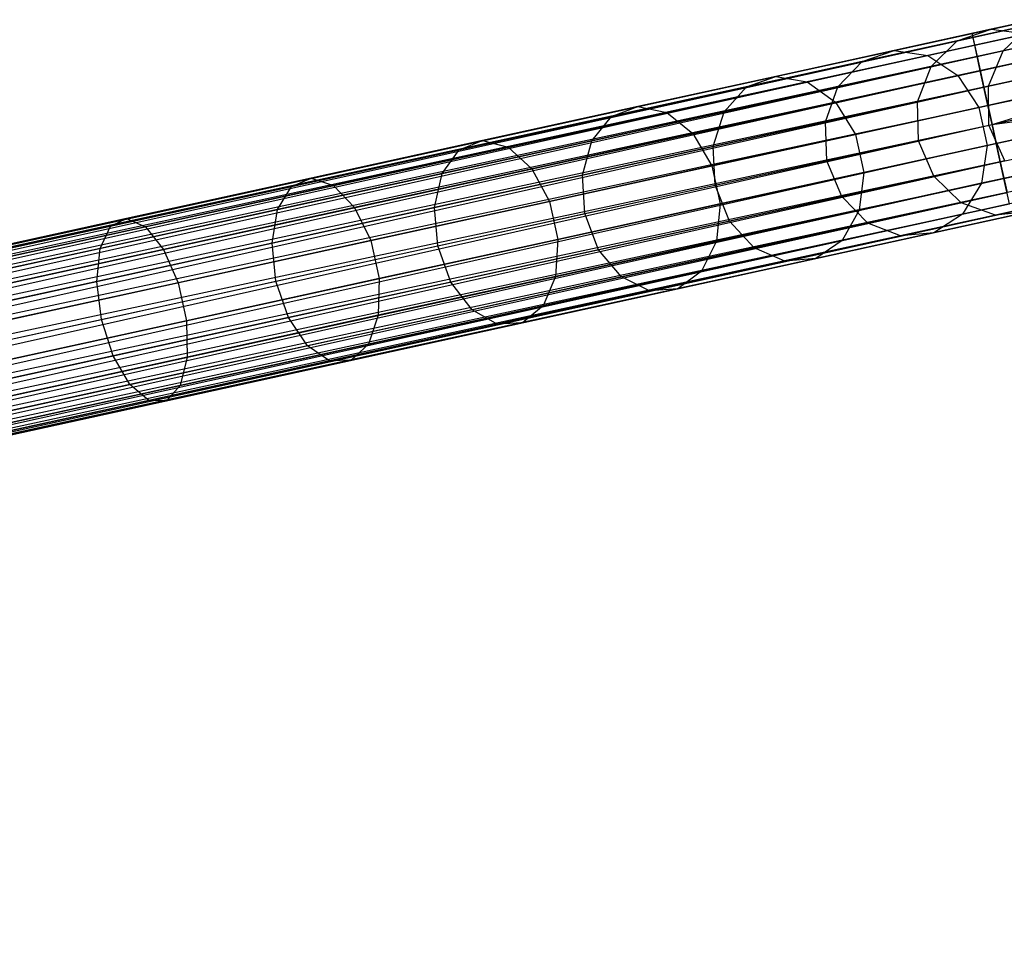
# Model space of a CAD drawing. Extents: x -102 to 102, y -101 to 102.
# Tile 406 of 481: x 68 to 79, y 8 to 18. Entities that reach past the tile are written whole.
import ezdxf

# ---------------------------------------------------------------- set-up
doc = ezdxf.new("R2010")
doc.units = 0
doc.header["$LTSCALE"] = 25.4
doc.layers.get('0').update_dxf_attribs({"linetype": 'CONTINUOUS'})

# ---------------------------------------------------------------- blocks, each defined once
blk = doc.blocks.new('NL2500011659_STL')
at = {"color": 0}
for p, q in [((78.58, 18.234, -7.395), (80.876, 18.737, -7.533)), ((78.58, 18.234, -7.395), (80.876, 18.737, -7.533)), ((78.589, 18.191, -7.809), (80.838, 18.684, -7.944)), ((78.589, 18.191, -7.809), (80.838, 18.684, -7.944)), ((78.608, 18.108, -7), (80.949, 18.621, -7.141)), ((78.608, 18.108, -7), (80.949, 18.621, -7.141)), ((78.634, 17.988, -8.169), (80.842, 18.472, -8.302)), ((78.634, 17.988, -8.169), (80.842, 18.472, -8.302)), ((79.578, 18.452, -293.455), (78.783, 18.278, -295.628)), ((79.578, 18.452, -293.455), (78.783, 18.278, -295.628)), ((78.783, 18.278, -295.628), (77.748, 18.052, -297.692)), ((78.783, 18.278, -295.628), (77.748, 18.052, -297.692)), ((79.201, 18.325, -293.333), (78.422, 18.155, -295.461)), ((79.201, 18.325, -293.333), (78.422, 18.155, -295.461)), ((78.422, 18.155, -295.461), (78.783, 18.278, -295.628)), ((78.422, 18.155, -295.461), (78.783, 18.278, -295.628)), ((78.667, 17.836, -6.691), (81.044, 18.357, -6.834)), ((78.667, 17.836, -6.691), (81.044, 18.357, -6.834)), ((78.783, 18.278, -295.628), (79.163, 18.23, -295.788)), ((78.783, 18.278, -295.628), (79.163, 18.23, -295.788)), ((78.91, 18.049, -293.226), (79.201, 18.325, -293.333)), ((78.91, 18.049, -293.226), (79.201, 18.325, -293.333)), ((42.065, 10.237, -7.395), (78.58, 18.234, -7.395)), ((42.065, 10.237, -7.605), (78.58, 18.234, -7.395)), ((42.065, 10.237, -7.605), (78.58, 18.234, -7.395)), ((42.065, 10.237, -7.395), (78.58, 18.234, -7.395)), ((78.589, 18.191, -7.809), (42.065, 10.237, -7.605)), ((78.589, 18.191, -7.809), (42.065, 10.237, -7.605)), ((78.58, 18.234, -7.395), (42.074, 10.194, -7.191)), ((78.58, 18.234, -7.395), (42.074, 10.194, -7.191)), ((42.074, 10.194, -7.809), (78.589, 18.191, -7.809)), ((42.074, 10.194, -7.809), (78.589, 18.191, -7.809)), ((42.092, 10.111, -8), (78.589, 18.191, -7.809)), ((42.092, 10.111, -8), (78.589, 18.191, -7.809)), ((78.422, 18.155, -295.461), (77.409, 17.933, -297.483)), ((78.422, 18.155, -295.461), (77.409, 17.933, -297.483)), ((79.163, 18.23, -295.788), (78.109, 17.999, -297.893)), ((79.163, 18.23, -295.788), (78.109, 17.999, -297.893)), ((78.145, 17.881, -295.315), (78.422, 18.155, -295.461)), ((78.145, 17.881, -295.315), (78.422, 18.155, -295.461)), ((78.608, 18.108, -7), (78.58, 18.234, -7.395)), ((78.58, 18.234, -7.395), (78.589, 18.191, -7.809)), ((78.58, 18.234, -7.395), (78.589, 18.191, -7.809)), ((78.608, 18.108, -7), (78.58, 18.234, -7.395)), ((78.589, 18.191, -7.809), (78.634, 17.988, -8.169)), ((78.589, 18.191, -7.809), (78.634, 17.988, -8.169)), ((79.434, 18.163, -291.061), (78.91, 18.049, -293.226)), ((79.434, 18.163, -291.061), (78.91, 18.049, -293.226)), ((42.074, 10.194, -7.191), (78.608, 18.108, -7)), ((42.074, 10.194, -7.191), (78.608, 18.108, -7)), ((42.092, 10.111, -7), (78.608, 18.108, -7)), ((42.092, 10.111, -7), (78.608, 18.108, -7)), ((78.608, 18.108, -7), (42.118, 9.991, -6.831)), ((78.608, 18.108, -7), (42.118, 9.991, -6.831)), ((77.748, 18.052, -297.692), (76.489, 17.776, -299.621)), ((77.748, 18.052, -297.692), (76.489, 17.776, -299.621)), ((77.409, 17.933, -297.483), (77.748, 18.052, -297.692)), ((77.409, 17.933, -297.483), (77.748, 18.052, -297.692)), ((77.748, 18.052, -297.692), (78.109, 17.999, -297.893)), ((77.748, 18.052, -297.692), (78.109, 17.999, -297.893)), ((78.91, 18.049, -293.226), (78.145, 17.881, -295.315)), ((78.91, 18.049, -293.226), (78.145, 17.881, -295.315)), ((78.667, 17.836, -6.691), (78.608, 18.108, -7)), ((78.667, 17.836, -6.691), (78.608, 18.108, -7)), ((78.706, 17.66, -8.414), (80.886, 18.137, -8.544)), ((78.706, 17.66, -8.414), (80.886, 18.137, -8.544)), ((78.754, 17.67, -293.154), (78.91, 18.049, -293.226)), ((78.754, 17.67, -293.154), (78.91, 18.049, -293.226)), ((78.634, 17.988, -8.169), (42.092, 10.111, -8)), ((78.634, 17.988, -8.169), (42.092, 10.111, -8)), ((42.118, 9.991, -8.169), (78.634, 17.988, -8.169)), ((42.118, 9.991, -8.169), (78.634, 17.988, -8.169)), ((42.152, 9.839, -8.309), (78.634, 17.988, -8.169)), ((42.152, 9.839, -8.309), (78.634, 17.988, -8.169)), ((78.109, 17.999, -297.893), (76.824, 17.718, -299.859)), ((78.109, 17.999, -297.893), (76.824, 17.718, -299.859)), ((78.109, 17.999, -297.893), (78.429, 17.784, -298.049)), ((78.109, 17.999, -297.893), (78.429, 17.784, -298.049)), ((79.499, 18.019, -295.913), (78.429, 17.784, -298.049)), ((79.499, 18.019, -295.913), (78.429, 17.784, -298.049)), ((78.634, 17.988, -8.169), (78.706, 17.66, -8.414)), ((78.634, 17.988, -8.169), (78.706, 17.66, -8.414)), ((78.748, 17.465, -6.522), (81.144, 17.99, -6.666)), ((78.748, 17.465, -6.522), (81.144, 17.99, -6.666)), ((78.793, 17.262, -6.5), (81.144, 17.99, -6.666)), ((78.793, 17.262, -6.5), (81.144, 17.99, -6.666)), ((42.118, 9.991, -6.831), (78.667, 17.836, -6.691)), ((42.118, 9.991, -6.831), (78.667, 17.836, -6.691)), ((42.152, 9.839, -6.691), (78.667, 17.836, -6.691)), ((42.152, 9.839, -6.691), (78.667, 17.836, -6.691)), ((78.667, 17.836, -6.691), (42.19, 9.663, -6.586)), ((78.667, 17.836, -6.691), (42.19, 9.663, -6.586)), ((77.409, 17.933, -297.483), (76.176, 17.663, -299.371)), ((77.409, 17.933, -297.483), (76.176, 17.663, -299.371)), ((77.151, 17.663, -297.3), (77.409, 17.933, -297.483)), ((77.151, 17.663, -297.3), (77.409, 17.933, -297.483)), ((78.145, 17.881, -295.315), (77.151, 17.663, -297.3)), ((78.145, 17.881, -295.315), (77.151, 17.663, -297.3)), ((77.999, 17.505, -295.216), (78.145, 17.881, -295.315)), ((77.999, 17.505, -295.216), (78.145, 17.881, -295.315)), ((78.748, 17.465, -6.522), (78.667, 17.836, -6.691)), ((78.748, 17.465, -6.522), (78.667, 17.836, -6.691)), ((76.489, 17.776, -299.621), (75.02, 17.454, -301.388)), ((76.489, 17.776, -299.621), (75.02, 17.454, -301.388)), ((76.176, 17.663, -299.371), (76.489, 17.776, -299.621)), ((76.176, 17.663, -299.371), (76.489, 17.776, -299.621)), ((76.489, 17.776, -299.621), (76.824, 17.718, -299.859)), ((76.489, 17.776, -299.621), (76.824, 17.718, -299.859)), ((78.429, 17.784, -298.049), (77.125, 17.499, -300.045)), ((78.429, 17.784, -298.049), (77.125, 17.499, -300.045)), ((78.429, 17.784, -298.049), (78.652, 17.444, -298.135)), ((78.429, 17.784, -298.049), (78.652, 17.444, -298.135)), ((79.271, 17.783, -291.016), (78.754, 17.67, -293.154)), ((79.271, 17.783, -291.016), (78.754, 17.67, -293.154)), ((78.793, 17.262, -8.5), (80.963, 17.737, -8.63)), ((78.793, 17.262, -8.5), (80.963, 17.737, -8.63)), ((78.706, 17.66, -8.414), (42.152, 9.839, -8.309)), ((78.706, 17.66, -8.414), (42.152, 9.839, -8.309)), ((42.19, 9.663, -8.414), (78.706, 17.66, -8.414)), ((42.19, 9.663, -8.414), (78.706, 17.66, -8.414)), ((42.233, 9.468, -8.478), (78.706, 17.66, -8.414)), ((42.233, 9.468, -8.478), (78.706, 17.66, -8.414)), ((76.176, 17.663, -299.371), (74.738, 17.348, -301.102)), ((76.176, 17.663, -299.371), (74.738, 17.348, -301.102)), ((76.824, 17.718, -299.859), (75.327, 17.39, -301.661)), ((76.824, 17.718, -299.859), (75.327, 17.39, -301.661)), ((75.939, 17.398, -299.154), (76.176, 17.663, -299.371)), ((77.151, 17.663, -297.3), (75.939, 17.398, -299.154)), ((77.151, 17.663, -297.3), (75.939, 17.398, -299.154)), ((75.939, 17.398, -299.154), (76.176, 17.663, -299.371)), ((76.824, 17.718, -299.859), (77.125, 17.499, -300.045)), ((76.824, 17.718, -299.859), (77.125, 17.499, -300.045)), ((77.017, 17.29, -297.176), (77.151, 17.663, -297.3)), ((77.017, 17.29, -297.176), (77.151, 17.663, -297.3)), ((78.754, 17.67, -293.154), (77.999, 17.505, -295.216)), ((78.754, 17.67, -293.154), (77.999, 17.505, -295.216)), ((79.731, 17.681, -295.981), (78.652, 17.444, -298.135)), ((79.731, 17.681, -295.981), (78.652, 17.444, -298.135)), ((78.706, 17.66, -8.414), (78.793, 17.262, -8.5)), ((78.706, 17.66, -8.414), (78.793, 17.262, -8.5)), ((78.76, 17.255, -293.128), (78.754, 17.67, -293.154)), ((78.76, 17.255, -293.128), (78.754, 17.67, -293.154)), ((78.793, 17.262, -6.5), (81.233, 17.584, -6.666)), ((78.793, 17.262, -6.5), (81.233, 17.584, -6.666)), ((78.837, 17.059, -6.522), (81.233, 17.584, -6.666)), ((78.837, 17.059, -6.522), (81.233, 17.584, -6.666)), ((42.19, 9.663, -6.586), (78.748, 17.465, -6.522)), ((42.19, 9.663, -6.586), (78.748, 17.465, -6.522)), ((42.233, 9.468, -6.522), (78.748, 17.465, -6.522)), ((42.233, 9.468, -6.522), (78.748, 17.465, -6.522)), ((75.02, 17.454, -301.388), (73.363, 17.091, -302.97)), ((75.02, 17.454, -301.388), (73.363, 17.091, -302.97)), ((74.738, 17.348, -301.102), (75.02, 17.454, -301.388)), ((74.738, 17.348, -301.102), (75.02, 17.454, -301.388)), ((75.02, 17.454, -301.388), (75.327, 17.39, -301.661)), ((75.02, 17.454, -301.388), (75.327, 17.39, -301.661)), ((77.125, 17.499, -300.045), (75.605, 17.166, -301.875)), ((77.125, 17.499, -300.045), (75.605, 17.166, -301.875)), ((77.999, 17.505, -295.216), (77.017, 17.29, -297.176)), ((77.999, 17.505, -295.216), (77.017, 17.29, -297.176)), ((77.125, 17.499, -300.045), (77.338, 17.156, -300.147)), ((77.125, 17.499, -300.045), (77.338, 17.156, -300.147)), ((78.652, 17.444, -298.135), (77.338, 17.156, -300.147)), ((78.652, 17.444, -298.135), (77.338, 17.156, -300.147)), ((78.009, 17.09, -295.181), (77.999, 17.505, -295.216)), ((78.009, 17.09, -295.181), (77.999, 17.505, -295.216)), ((78.652, 17.444, -298.135), (78.741, 17.038, -298.135)), ((78.652, 17.444, -298.135), (78.741, 17.038, -298.135)), ((78.793, 17.262, -6.5), (78.748, 17.465, -6.522)), ((78.793, 17.262, -6.5), (78.748, 17.465, -6.522)), ((74.738, 17.348, -301.102), (73.114, 16.992, -302.652)), ((74.738, 17.348, -301.102), (73.114, 16.992, -302.652)), ((75.327, 17.39, -301.661), (73.637, 17.02, -303.274)), ((75.327, 17.39, -301.661), (73.637, 17.02, -303.274)), ((75.939, 17.398, -299.154), (74.528, 17.089, -300.853)), ((75.939, 17.398, -299.154), (74.528, 17.089, -300.853)), ((74.528, 17.089, -300.853), (74.738, 17.348, -301.102)), ((74.528, 17.089, -300.853), (74.738, 17.348, -301.102)), ((75.327, 17.39, -301.661), (75.605, 17.166, -301.875)), ((75.327, 17.39, -301.661), (75.605, 17.166, -301.875)), ((75.821, 17.028, -299.007), (75.939, 17.398, -299.154)), ((75.821, 17.028, -299.007), (75.939, 17.398, -299.154)), ((78.76, 17.255, -293.128), (79.275, 17.368, -291)), ((78.76, 17.255, -293.128), (79.275, 17.368, -291)), ((78.88, 16.865, -8.414), (81.06, 17.342, -8.544)), ((78.88, 16.865, -8.414), (81.06, 17.342, -8.544)), ((42.233, 9.468, -8.478), (78.793, 17.262, -8.5)), ((42.233, 9.468, -8.478), (78.793, 17.262, -8.5)), ((42.277, 9.265, -6.5), (78.793, 17.262, -6.5)), ((42.277, 9.265, -6.5), (78.793, 17.262, -6.5)), ((42.277, 9.265, -8.5), (78.793, 17.262, -8.5)), ((42.277, 9.265, -8.5), (78.793, 17.262, -8.5)), ((42.322, 9.062, -8.478), (78.793, 17.262, -8.5)), ((42.322, 9.062, -8.478), (78.793, 17.262, -8.5)), ((77.017, 17.29, -297.176), (75.821, 17.028, -299.007)), ((77.017, 17.29, -297.176), (75.821, 17.028, -299.007)), ((77.031, 16.876, -297.132), (77.017, 17.29, -297.176)), ((77.031, 16.876, -297.132), (77.017, 17.29, -297.176)), ((78.009, 17.09, -295.181), (78.76, 17.255, -293.128)), ((78.009, 17.09, -295.181), (78.76, 17.255, -293.128)), ((79.82, 17.274, -295.981), (78.741, 17.038, -298.135)), ((79.82, 17.274, -295.981), (78.741, 17.038, -298.135)), ((78.928, 16.875, -293.154), (78.76, 17.255, -293.128)), ((78.928, 16.875, -293.154), (78.76, 17.255, -293.128)), ((78.793, 17.262, -8.5), (78.88, 16.865, -8.414)), ((78.837, 17.059, -6.522), (78.793, 17.262, -6.5)), ((78.837, 17.059, -6.522), (78.793, 17.262, -6.5)), ((78.793, 17.262, -8.5), (78.88, 16.865, -8.414)), ((78.919, 16.688, -6.691), (81.295, 17.209, -6.834)), ((78.919, 16.688, -6.691), (81.295, 17.209, -6.834)), ((75.605, 17.166, -301.875), (73.889, 16.79, -303.512)), ((75.605, 17.166, -301.875), (73.889, 16.79, -303.512)), ((75.605, 17.166, -301.875), (75.806, 16.821, -301.991)), ((75.605, 17.166, -301.875), (75.806, 16.821, -301.991)), ((77.338, 17.156, -300.147), (75.806, 16.821, -301.991)), ((77.338, 17.156, -300.147), (75.806, 16.821, -301.991)), ((77.338, 17.156, -300.147), (77.427, 16.75, -300.147)), ((77.338, 17.156, -300.147), (77.427, 16.75, -300.147)), ((42.322, 9.062, -6.522), (78.837, 17.059, -6.522)), ((42.322, 9.062, -6.522), (78.837, 17.059, -6.522)), ((78.837, 17.059, -6.522), (42.364, 8.868, -6.586)), ((78.837, 17.059, -6.522), (42.364, 8.868, -6.586)), ((73.363, 17.091, -302.97), (71.538, 16.692, -304.346)), ((73.363, 17.091, -302.97), (71.538, 16.692, -304.346)), ((73.637, 17.02, -303.274), (71.777, 16.612, -304.678)), ((73.637, 17.02, -303.274), (71.777, 16.612, -304.678)), ((74.528, 17.089, -300.853), (72.934, 16.74, -302.375)), ((74.528, 17.089, -300.853), (72.934, 16.74, -302.375)), ((73.114, 16.992, -302.652), (73.363, 17.091, -302.97)), ((73.114, 16.992, -302.652), (73.363, 17.091, -302.97)), ((73.363, 17.091, -302.97), (73.637, 17.02, -303.274)), ((73.363, 17.091, -302.97), (73.637, 17.02, -303.274)), ((73.637, 17.02, -303.274), (73.889, 16.79, -303.512)), ((73.637, 17.02, -303.274), (73.889, 16.79, -303.512)), ((74.427, 16.722, -300.685), (74.528, 17.089, -300.853)), ((74.427, 16.722, -300.685), (74.528, 17.089, -300.853)), ((75.821, 17.028, -299.007), (74.427, 16.722, -300.685)), ((75.821, 17.028, -299.007), (74.427, 16.722, -300.685)), ((75.841, 16.616, -298.955), (75.821, 17.028, -299.007)), ((75.841, 16.616, -298.955), (75.821, 17.028, -299.007)), ((77.031, 16.876, -297.132), (78.009, 17.09, -295.181)), ((77.031, 16.876, -297.132), (78.009, 17.09, -295.181)), ((78.741, 17.038, -298.135), (77.427, 16.75, -300.147)), ((78.741, 17.038, -298.135), (77.427, 16.75, -300.147)), ((78.173, 16.71, -295.216), (78.009, 17.09, -295.181)), ((78.173, 16.71, -295.216), (78.009, 17.09, -295.181)), ((78.741, 17.038, -298.135), (78.68, 16.636, -298.049)), ((78.741, 17.038, -298.135), (78.68, 16.636, -298.049)), ((78.919, 16.688, -6.691), (78.837, 17.059, -6.522)), ((78.919, 16.688, -6.691), (78.837, 17.059, -6.522)), ((73.114, 16.992, -302.652), (71.327, 16.601, -304)), ((73.114, 16.992, -302.652), (71.327, 16.601, -304)), ((72.934, 16.74, -302.375), (73.114, 16.992, -302.652)), ((72.934, 16.74, -302.375), (73.114, 16.992, -302.652)), ((78.88, 16.865, -8.414), (42.322, 9.062, -8.478)), ((78.88, 16.865, -8.414), (42.322, 9.062, -8.478)), ((42.364, 8.868, -8.414), (78.88, 16.865, -8.414)), ((42.364, 8.868, -8.414), (78.88, 16.865, -8.414)), ((42.403, 8.691, -8.309), (78.88, 16.865, -8.414)), ((42.403, 8.691, -8.309), (78.88, 16.865, -8.414)), ((73.889, 16.79, -303.512), (72.001, 16.376, -304.937)), ((73.889, 16.79, -303.512), (72.001, 16.376, -304.937)), ((73.889, 16.79, -303.512), (74.076, 16.442, -303.642)), ((73.889, 16.79, -303.512), (74.076, 16.442, -303.642)), ((75.806, 16.821, -301.991), (74.076, 16.442, -303.642)), ((75.806, 16.821, -301.991), (74.076, 16.442, -303.642)), ((75.806, 16.821, -301.991), (75.895, 16.415, -301.991)), ((75.806, 16.821, -301.991), (75.895, 16.415, -301.991)), ((75.841, 16.616, -298.955), (77.031, 16.876, -297.132)), ((75.841, 16.616, -298.955), (77.031, 16.876, -297.132)), ((77.191, 16.495, -297.176), (77.031, 16.876, -297.132)), ((77.191, 16.495, -297.176), (77.031, 16.876, -297.132)), ((78.928, 16.875, -293.154), (78.173, 16.71, -295.216)), ((78.928, 16.875, -293.154), (78.173, 16.71, -295.216)), ((79.751, 16.87, -295.913), (78.68, 16.636, -298.049)), ((79.751, 16.87, -295.913), (78.68, 16.636, -298.049)), ((78.88, 16.865, -8.414), (78.952, 16.536, -8.169)), ((78.88, 16.865, -8.414), (78.952, 16.536, -8.169)), ((42.364, 8.868, -6.586), (78.919, 16.688, -6.691)), ((42.364, 8.868, -6.586), (78.919, 16.688, -6.691)), ((42.403, 8.691, -6.691), (78.919, 16.688, -6.691)), ((42.403, 8.691, -6.691), (78.919, 16.688, -6.691)), ((78.919, 16.688, -6.691), (42.436, 8.539, -6.831)), ((78.919, 16.688, -6.691), (42.436, 8.539, -6.831)), ((71.538, 16.692, -304.346), (69.571, 16.261, -305.498)), ((71.538, 16.692, -304.346), (69.571, 16.261, -305.498)), ((72.934, 16.74, -302.375), (71.18, 16.356, -303.698)), ((72.934, 16.74, -302.375), (71.18, 16.356, -303.698)), ((71.327, 16.601, -304), (71.538, 16.692, -304.346)), ((71.327, 16.601, -304), (71.538, 16.692, -304.346)), ((71.538, 16.692, -304.346), (71.777, 16.612, -304.678)), ((71.538, 16.692, -304.346), (71.777, 16.612, -304.678)), ((72.853, 16.378, -302.187), (72.934, 16.74, -302.375)), ((72.853, 16.378, -302.187), (72.934, 16.74, -302.375)), ((74.427, 16.722, -300.685), (72.853, 16.378, -302.187)), ((74.427, 16.722, -300.685), (72.853, 16.378, -302.187)), ((74.453, 16.312, -300.625), (74.427, 16.722, -300.685)), ((74.453, 16.312, -300.625), (74.427, 16.722, -300.685)), ((77.427, 16.75, -300.147), (75.895, 16.415, -301.991)), ((77.427, 16.75, -300.147), (75.895, 16.415, -301.991)), ((78.173, 16.71, -295.216), (77.191, 16.495, -297.176)), ((78.173, 16.71, -295.216), (77.191, 16.495, -297.176)), ((77.427, 16.75, -300.147), (77.376, 16.35, -300.045)), ((77.427, 16.75, -300.147), (77.376, 16.35, -300.045)), ((78.463, 16.429, -295.315), (78.173, 16.71, -295.216)), ((78.463, 16.429, -295.315), (78.173, 16.71, -295.216)), ((78.978, 16.416, -7), (78.919, 16.688, -6.691)), ((78.978, 16.416, -7), (78.919, 16.688, -6.691)), ((71.327, 16.601, -304), (69.4, 16.179, -305.128)), ((71.327, 16.601, -304), (69.4, 16.179, -305.128)), ((71.777, 16.612, -304.678), (69.771, 16.173, -305.852)), ((71.777, 16.612, -304.678), (69.771, 16.173, -305.852)), ((71.18, 16.356, -303.698), (71.327, 16.601, -304)), ((71.18, 16.356, -303.698), (71.327, 16.601, -304)), ((71.777, 16.612, -304.678), (72.001, 16.376, -304.937)), ((71.777, 16.612, -304.678), (72.001, 16.376, -304.937)), ((74.453, 16.312, -300.625), (75.841, 16.616, -298.955)), ((74.453, 16.312, -300.625), (75.841, 16.616, -298.955)), ((75.995, 16.233, -299.007), (75.841, 16.616, -298.955)), ((75.995, 16.233, -299.007), (75.841, 16.616, -298.955)), ((78.68, 16.636, -298.049), (77.376, 16.35, -300.045)), ((78.68, 16.636, -298.049), (77.376, 16.35, -300.045)), ((79.228, 16.597, -293.226), (78.463, 16.429, -295.315)), ((79.228, 16.597, -293.226), (78.463, 16.429, -295.315)), ((78.68, 16.636, -298.049), (78.479, 16.307, -297.893)), ((78.68, 16.636, -298.049), (78.479, 16.307, -297.893)), ((78.952, 16.536, -8.169), (42.403, 8.691, -8.309)), ((78.952, 16.536, -8.169), (42.403, 8.691, -8.309)), ((42.436, 8.539, -8.169), (78.952, 16.536, -8.169)), ((42.436, 8.539, -8.169), (78.952, 16.536, -8.169)), ((42.463, 8.419, -8), (78.952, 16.536, -8.169)), ((42.463, 8.419, -8), (78.952, 16.536, -8.169)), ((77.191, 16.495, -297.176), (75.995, 16.233, -299.007)), ((77.191, 16.495, -297.176), (75.995, 16.233, -299.007)), ((77.469, 16.211, -297.3), (77.191, 16.495, -297.176)), ((77.469, 16.211, -297.3), (77.191, 16.495, -297.176)), ((79.534, 16.538, -295.788), (78.479, 16.307, -297.893)), ((79.534, 16.538, -295.788), (78.479, 16.307, -297.893)), ((42.436, 8.539, -6.831), (78.978, 16.416, -7)), ((42.436, 8.539, -6.831), (78.978, 16.416, -7)), ((42.463, 8.419, -7), (78.978, 16.416, -7)), ((42.463, 8.419, -7), (78.978, 16.416, -7)), ((78.978, 16.416, -7), (42.481, 8.336, -7.191)), ((78.978, 16.416, -7), (42.481, 8.336, -7.191)), ((72.001, 16.376, -304.937), (69.965, 15.931, -306.129)), ((72.001, 16.376, -304.937), (69.965, 15.931, -306.129)), ((72.853, 16.378, -302.187), (71.121, 15.999, -303.493)), ((72.853, 16.378, -302.187), (71.121, 15.999, -303.493)), ((72.001, 16.376, -304.937), (72.172, 16.025, -305.078)), ((72.001, 16.376, -304.937), (72.172, 16.025, -305.078)), ((74.076, 16.442, -303.642), (72.172, 16.025, -305.078)), ((74.076, 16.442, -303.642), (72.172, 16.025, -305.078)), ((72.887, 15.969, -302.12), (72.853, 16.378, -302.187)), ((72.887, 15.969, -302.12), (72.853, 16.378, -302.187)), ((74.076, 16.442, -303.642), (74.165, 16.036, -303.642)), ((74.076, 16.442, -303.642), (74.165, 16.036, -303.642)), ((75.895, 16.415, -301.991), (74.165, 16.036, -303.642)), ((75.895, 16.415, -301.991), (74.165, 16.036, -303.642)), ((75.895, 16.415, -301.991), (75.856, 16.017, -301.875)), ((75.895, 16.415, -301.991), (75.856, 16.017, -301.875)), ((78.463, 16.429, -295.315), (77.469, 16.211, -297.3)), ((78.463, 16.429, -295.315), (77.469, 16.211, -297.3)), ((78.829, 16.297, -295.461), (78.463, 16.429, -295.315)), ((78.829, 16.297, -295.461), (78.463, 16.429, -295.315)), ((79.608, 16.467, -293.333), (78.829, 16.297, -295.461)), ((79.608, 16.467, -293.333), (78.829, 16.297, -295.461)), ((78.996, 16.333, -7.809), (42.463, 8.419, -8)), ((78.996, 16.333, -7.809), (42.463, 8.419, -8)), ((42.481, 8.336, -7.809), (78.996, 16.333, -7.809)), ((42.481, 8.336, -7.809), (78.996, 16.333, -7.809)), ((42.481, 8.336, -7.191), (79.006, 16.291, -7.395)), ((42.481, 8.336, -7.191), (79.006, 16.291, -7.395)), ((42.49, 8.294, -7.605), (78.996, 16.333, -7.809)), ((42.49, 8.294, -7.605), (78.996, 16.333, -7.809)), ((79.006, 16.291, -7.395), (42.49, 8.294, -7.605)), ((42.49, 8.294, -7.395), (79.006, 16.291, -7.395)), ((79.006, 16.291, -7.395), (42.49, 8.294, -7.605)), ((42.49, 8.294, -7.395), (79.006, 16.291, -7.395)), ((71.18, 16.356, -303.698), (69.288, 15.941, -304.806)), ((71.18, 16.356, -303.698), (69.288, 15.941, -304.806)), ((71.121, 15.999, -303.493), (71.18, 16.356, -303.698)), ((71.121, 15.999, -303.493), (71.18, 16.356, -303.698)), ((72.887, 15.969, -302.12), (74.453, 16.312, -300.625)), ((72.887, 15.969, -302.12), (74.453, 16.312, -300.625)), ((74.601, 15.928, -300.685), (74.453, 16.312, -300.625)), ((74.601, 15.928, -300.685), (74.453, 16.312, -300.625)), ((77.376, 16.35, -300.045), (75.856, 16.017, -301.875)), ((77.376, 16.35, -300.045), (75.856, 16.017, -301.875)), ((77.376, 16.35, -300.045), (77.195, 16.026, -299.859)), ((77.376, 16.35, -300.045), (77.195, 16.026, -299.859)), ((78.479, 16.307, -297.893), (77.195, 16.026, -299.859)), ((78.479, 16.307, -297.893), (77.195, 16.026, -299.859)), ((78.829, 16.297, -295.461), (77.816, 16.075, -297.483)), ((78.829, 16.297, -295.461), (77.816, 16.075, -297.483)), ((79.208, 16.335, -295.628), (78.174, 16.109, -297.692)), ((79.208, 16.335, -295.628), (78.174, 16.109, -297.692)), ((78.479, 16.307, -297.893), (78.174, 16.109, -297.692)), ((78.479, 16.307, -297.893), (78.174, 16.109, -297.692)), ((79.208, 16.335, -295.628), (78.829, 16.297, -295.461)), ((79.208, 16.335, -295.628), (78.829, 16.297, -295.461)), ((69.4, 16.179, -305.128), (67.36, 15.732, -306.021)), ((69.4, 16.179, -305.128), (67.36, 15.732, -306.021)), ((69.571, 16.261, -305.498), (67.487, 15.804, -306.41)), ((69.571, 16.261, -305.498), (67.487, 15.804, -306.41)), ((69.771, 16.173, -305.852), (67.646, 15.708, -306.782)), ((69.771, 16.173, -305.852), (67.646, 15.708, -306.782)), ((69.288, 15.941, -304.806), (69.4, 16.179, -305.128)), ((69.288, 15.941, -304.806), (69.4, 16.179, -305.128)), ((69.4, 16.179, -305.128), (69.571, 16.261, -305.498)), ((69.4, 16.179, -305.128), (69.571, 16.261, -305.498)), ((69.571, 16.261, -305.498), (69.771, 16.173, -305.852)), ((69.571, 16.261, -305.498), (69.771, 16.173, -305.852)), ((69.771, 16.173, -305.852), (69.965, 15.931, -306.129)), ((69.771, 16.173, -305.852), (69.965, 15.931, -306.129)), ((75.995, 16.233, -299.007), (74.601, 15.928, -300.685)), ((75.995, 16.233, -299.007), (74.601, 15.928, -300.685)), ((76.257, 15.946, -299.154), (75.995, 16.233, -299.007)), ((76.257, 15.946, -299.154), (75.995, 16.233, -299.007)), ((77.469, 16.211, -297.3), (76.257, 15.946, -299.154)), ((77.469, 16.211, -297.3), (76.257, 15.946, -299.154)), ((77.816, 16.075, -297.483), (77.469, 16.211, -297.3)), ((77.816, 16.075, -297.483), (77.469, 16.211, -297.3)), ((77.816, 16.075, -297.483), (76.583, 15.805, -299.371)), ((77.816, 16.075, -297.483), (76.583, 15.805, -299.371)), ((78.174, 16.109, -297.692), (76.914, 15.833, -299.621)), ((78.174, 16.109, -297.692), (76.914, 15.833, -299.621)), ((78.174, 16.109, -297.692), (77.816, 16.075, -297.483)), ((78.174, 16.109, -297.692), (77.816, 16.075, -297.483)), ((71.121, 15.999, -303.493), (69.254, 15.59, -304.587)), ((71.121, 15.999, -303.493), (69.254, 15.59, -304.587)), ((72.172, 16.025, -305.078), (70.12, 15.576, -306.28)), ((72.172, 16.025, -305.078), (70.12, 15.576, -306.28)), ((71.162, 15.591, -303.421), (71.121, 15.999, -303.493)), ((71.162, 15.591, -303.421), (71.121, 15.999, -303.493)), ((71.162, 15.591, -303.421), (72.887, 15.969, -302.12)), ((71.162, 15.591, -303.421), (72.887, 15.969, -302.12)), ((72.172, 16.025, -305.078), (72.261, 15.619, -305.078)), ((72.172, 16.025, -305.078), (72.261, 15.619, -305.078)), ((74.165, 16.036, -303.642), (72.261, 15.619, -305.078)), ((74.165, 16.036, -303.642), (72.261, 15.619, -305.078)), ((73.027, 15.583, -302.187), (72.887, 15.969, -302.12)), ((73.027, 15.583, -302.187), (72.887, 15.969, -302.12)), ((74.165, 16.036, -303.642), (74.141, 15.642, -303.512)), ((74.165, 16.036, -303.642), (74.141, 15.642, -303.512)), ((75.856, 16.017, -301.875), (74.141, 15.642, -303.512)), ((75.856, 16.017, -301.875), (74.141, 15.642, -303.512)), ((77.195, 16.026, -299.859), (75.698, 15.698, -301.661)), ((77.195, 16.026, -299.859), (75.698, 15.698, -301.661)), ((75.856, 16.017, -301.875), (75.698, 15.698, -301.661)), ((75.856, 16.017, -301.875), (75.698, 15.698, -301.661)), ((77.195, 16.026, -299.859), (76.914, 15.833, -299.621)), ((77.195, 16.026, -299.859), (76.914, 15.833, -299.621)), ((69.288, 15.941, -304.806), (67.285, 15.503, -305.683)), ((69.288, 15.941, -304.806), (67.285, 15.503, -305.683)), ((69.965, 15.931, -306.129), (67.808, 15.458, -307.073)), ((69.965, 15.931, -306.129), (67.808, 15.458, -307.073)), ((69.254, 15.59, -304.587), (69.288, 15.941, -304.806)), ((69.254, 15.59, -304.587), (69.288, 15.941, -304.806)), ((69.965, 15.931, -306.129), (70.12, 15.576, -306.28)), ((69.965, 15.931, -306.129), (70.12, 15.576, -306.28)), ((74.601, 15.928, -300.685), (73.027, 15.583, -302.187)), ((74.601, 15.928, -300.685), (73.027, 15.583, -302.187)), ((74.846, 15.637, -300.853), (74.601, 15.928, -300.685)), ((74.846, 15.637, -300.853), (74.601, 15.928, -300.685)), ((76.257, 15.946, -299.154), (74.846, 15.637, -300.853)), ((76.257, 15.946, -299.154), (74.846, 15.637, -300.853)), ((76.583, 15.805, -299.371), (76.257, 15.946, -299.154)), ((76.583, 15.805, -299.371), (76.257, 15.946, -299.154)), ((76.583, 15.805, -299.371), (75.144, 15.49, -301.102)), ((76.583, 15.805, -299.371), (75.144, 15.49, -301.102)), ((76.914, 15.833, -299.621), (75.446, 15.511, -301.388)), ((76.914, 15.833, -299.621), (75.446, 15.511, -301.388)), ((76.914, 15.833, -299.621), (76.583, 15.805, -299.371)), ((76.914, 15.833, -299.621), (76.583, 15.805, -299.371)), ((74.141, 15.642, -303.512), (72.252, 15.228, -304.937)), ((74.141, 15.642, -303.512), (72.252, 15.228, -304.937)), ((74.846, 15.637, -300.853), (73.252, 15.288, -302.375)), ((74.846, 15.637, -300.853), (73.252, 15.288, -302.375)), ((75.698, 15.698, -301.661), (74.008, 15.328, -303.274)), ((75.698, 15.698, -301.661), (74.008, 15.328, -303.274)), ((74.141, 15.642, -303.512), (74.008, 15.328, -303.274)), ((74.141, 15.642, -303.512), (74.008, 15.328, -303.274)), ((75.144, 15.49, -301.102), (74.846, 15.637, -300.853)), ((75.144, 15.49, -301.102), (74.846, 15.637, -300.853)), ((75.698, 15.698, -301.661), (75.446, 15.511, -301.388)), ((75.698, 15.698, -301.661), (75.446, 15.511, -301.388)), ((69.254, 15.59, -304.587), (67.276, 15.156, -305.453)), ((69.254, 15.59, -304.587), (67.276, 15.156, -305.453)), ((70.12, 15.576, -306.28), (67.945, 15.099, -307.232)), ((70.12, 15.576, -306.28), (67.945, 15.099, -307.232)), ((69.303, 15.184, -304.509), (69.254, 15.59, -304.587)), ((69.303, 15.184, -304.509), (69.254, 15.59, -304.587)), ((69.303, 15.184, -304.509), (71.162, 15.591, -303.421)), ((69.303, 15.184, -304.509), (71.162, 15.591, -303.421)), ((70.12, 15.576, -306.28), (70.209, 15.169, -306.28)), ((70.12, 15.576, -306.28), (70.209, 15.169, -306.28)), ((72.261, 15.619, -305.078), (70.209, 15.169, -306.28)), ((72.261, 15.619, -305.078), (70.209, 15.169, -306.28)), ((71.295, 15.204, -303.493), (71.162, 15.591, -303.421)), ((71.295, 15.204, -303.493), (71.162, 15.591, -303.421)), ((73.027, 15.583, -302.187), (71.295, 15.204, -303.493)), ((73.027, 15.583, -302.187), (71.295, 15.204, -303.493)), ((72.261, 15.619, -305.078), (72.252, 15.228, -304.937)), ((72.261, 15.619, -305.078), (72.252, 15.228, -304.937)), ((73.252, 15.288, -302.375), (73.027, 15.583, -302.187)), ((73.252, 15.288, -302.375), (73.027, 15.583, -302.187)), ((75.144, 15.49, -301.102), (73.521, 15.134, -302.652)), ((75.144, 15.49, -301.102), (73.521, 15.134, -302.652)), ((75.446, 15.511, -301.388), (73.788, 15.148, -302.97)), ((75.446, 15.511, -301.388), (73.788, 15.148, -302.97)), ((75.446, 15.511, -301.388), (75.144, 15.49, -301.102)), ((75.446, 15.511, -301.388), (75.144, 15.49, -301.102)), ((74.008, 15.328, -303.274), (72.147, 14.92, -304.678)), ((74.008, 15.328, -303.274), (72.147, 14.92, -304.678)), ((74.008, 15.328, -303.274), (73.788, 15.148, -302.97)), ((74.008, 15.328, -303.274), (73.788, 15.148, -302.97)), ((72.252, 15.228, -304.937), (70.216, 14.782, -306.129)), ((72.252, 15.228, -304.937), (70.216, 14.782, -306.129)), ((73.252, 15.288, -302.375), (71.498, 14.904, -303.698)), ((73.252, 15.288, -302.375), (71.498, 14.904, -303.698)), ((72.252, 15.228, -304.937), (72.147, 14.92, -304.678)), ((72.252, 15.228, -304.937), (72.147, 14.92, -304.678)), ((73.521, 15.134, -302.652), (73.252, 15.288, -302.375)), ((73.521, 15.134, -302.652), (73.252, 15.288, -302.375)), ((67.334, 14.753, -305.372), (69.303, 15.184, -304.509)), ((67.334, 14.753, -305.372), (69.303, 15.184, -304.509)), ((70.209, 15.169, -306.28), (68.034, 14.693, -307.232)), ((70.209, 15.169, -306.28), (68.034, 14.693, -307.232)), ((69.428, 14.795, -304.587), (69.303, 15.184, -304.509)), ((69.428, 14.795, -304.587), (69.303, 15.184, -304.509)), ((71.295, 15.204, -303.493), (69.428, 14.795, -304.587)), ((71.295, 15.204, -303.493), (69.428, 14.795, -304.587)), ((70.209, 15.169, -306.28), (70.216, 14.782, -306.129)), ((70.209, 15.169, -306.28), (70.216, 14.782, -306.129)), ((71.498, 14.904, -303.698), (71.295, 15.204, -303.493)), ((71.498, 14.904, -303.698), (71.295, 15.204, -303.493)), ((73.521, 15.134, -302.652), (71.734, 14.743, -304)), ((73.521, 15.134, -302.652), (71.734, 14.743, -304)), ((73.788, 15.148, -302.97), (71.964, 14.749, -304.346)), ((73.788, 15.148, -302.97), (71.964, 14.749, -304.346)), ((73.788, 15.148, -302.97), (73.521, 15.134, -302.652)), ((73.788, 15.148, -302.97), (73.521, 15.134, -302.652)), ((71.498, 14.904, -303.698), (69.606, 14.49, -304.806)), ((71.498, 14.904, -303.698), (69.606, 14.49, -304.806)), ((72.147, 14.92, -304.678), (70.141, 14.481, -305.852)), ((72.147, 14.92, -304.678), (70.141, 14.481, -305.852)), ((71.734, 14.743, -304), (71.498, 14.904, -303.698)), ((71.734, 14.743, -304), (71.498, 14.904, -303.698)), ((72.147, 14.92, -304.678), (71.964, 14.749, -304.346)), ((72.147, 14.92, -304.678), (71.964, 14.749, -304.346)), ((69.428, 14.795, -304.587), (67.45, 14.362, -305.453)), ((69.428, 14.795, -304.587), (67.45, 14.362, -305.453)), ((69.606, 14.49, -304.806), (69.428, 14.795, -304.587)), ((69.606, 14.49, -304.806), (69.428, 14.795, -304.587)), ((70.216, 14.782, -306.129), (68.06, 14.31, -307.073)), ((70.216, 14.782, -306.129), (68.06, 14.31, -307.073)), ((71.734, 14.743, -304), (69.807, 14.321, -305.128)), ((71.734, 14.743, -304), (69.807, 14.321, -305.128)), ((71.964, 14.749, -304.346), (69.997, 14.318, -305.498)), ((71.964, 14.749, -304.346), (69.997, 14.318, -305.498)), ((70.216, 14.782, -306.129), (70.141, 14.481, -305.852)), ((70.216, 14.782, -306.129), (70.141, 14.481, -305.852)), ((71.964, 14.749, -304.346), (71.734, 14.743, -304)), ((71.964, 14.749, -304.346), (71.734, 14.743, -304)), ((69.606, 14.49, -304.806), (67.603, 14.051, -305.683)), ((69.606, 14.49, -304.806), (67.603, 14.051, -305.683)), ((70.141, 14.481, -305.852), (68.017, 14.016, -306.782)), ((70.141, 14.481, -305.852), (68.017, 14.016, -306.782)), ((69.807, 14.321, -305.128), (69.606, 14.49, -304.806)), ((69.807, 14.321, -305.128), (69.606, 14.49, -304.806)), ((70.141, 14.481, -305.852), (69.997, 14.318, -305.498)), ((70.141, 14.481, -305.852), (69.997, 14.318, -305.498)), ((69.807, 14.321, -305.128), (67.767, 13.874, -306.021)), ((69.807, 14.321, -305.128), (67.767, 13.874, -306.021)), ((69.997, 14.318, -305.498), (67.913, 13.861, -306.41)), ((69.997, 14.318, -305.498), (67.913, 13.861, -306.41)), ((69.997, 14.318, -305.498), (69.807, 14.321, -305.128)), ((69.997, 14.318, -305.498), (69.807, 14.321, -305.128))]:
    blk.add_line(p, q, dxfattribs=at)

msp = doc.modelspace()

# ---------------------------------------------------------------- block references
at = {"color": 0}
msp.add_blockref('NL2500011659_STL', (0, 0), dxfattribs=at)

doc.saveas('drawing.dxf')
